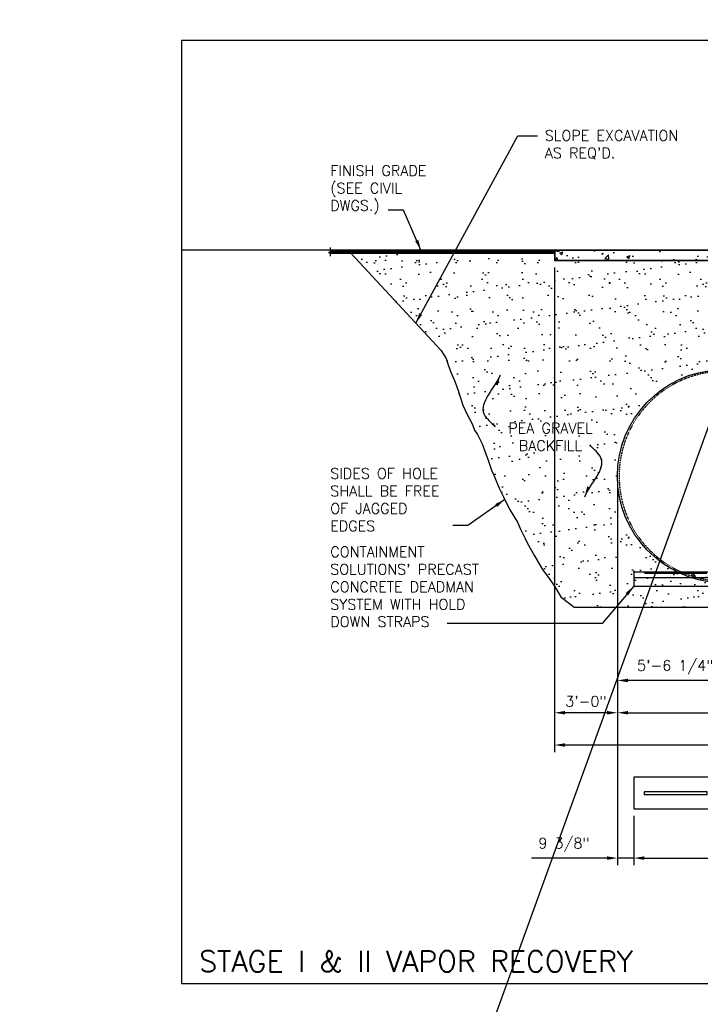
# Model space of a CAD drawing. Extents: x -169 to 6736, y -208 to 3022.
# Tile 525 of 656: x 5521 to 5911, y 552 to 1116. Entities that reach past the tile are written whole.
import ezdxf

# ---------------------------------------------------------------- set-up
doc = ezdxf.new("R2010")
doc.units = 0
doc.header["$MEASUREMENT"] = 0
doc.header["$PDSIZE"] = 1
doc.linetypes.add('HIDDEN3', pattern=[0.1875, 0.125, -0.0625])
doc.layers.get('0').update_dxf_attribs({"color": 255, "linetype": 'CONTINUOUS'})
doc.layers.get('DEFPOINTS').update_dxf_attribs({"linetype": 'CONTINUOUS'})
for name, color, linetype in [('CONCRETE-HATCH', 2, 'CONTINUOUS'), ('DIM', 3, 'CONTINUOUS'), ('FREEZE-LINES', 8, 'CONTINUOUS'), ('FREEZE-OUTLINE-TITLES', 60, 'CONTINUOUS'), ('PEAGRAVEL-HATCH', 3, 'CONTINUOUS'), ('TANK-ANCHOR', 4, 'CONTINUOUS'), ('TANK-HOLE', 5, 'CONTINUOUS'), ('TANK-SLAB', 6, 'CONTINUOUS'), ('TANK-UST', 5, 'CONTINUOUS'), ('TEXT', 3, 'CONTINUOUS')]:
    doc.layers.add(name, color=color, linetype=linetype)
doc.styles.add('SIMPLEX', font='simplex')
doc.dimstyles.new('DIM64', dxfattribs={"dimscale": 64, "dimtxt": 0.09375, "dimasz": 0.09375, "dimexe": 0.0625, "dimexo": 0.0625, "dimgap": 0.046875, "dimtad": 1, "dimdec": 4, "dimzin": 3, "dimdsep": 46, "dimlunit": 4, "dimtxsty": 'SIMPLEX', "dimcen": 0, "dimclrd": 256, "dimclre": 256, "dimclrt": 256, "dimadec": 0, "dimazin": 0, "dimtfac": 1, "dimtdec": 4, "dimtmove": 0, "dimatfit": 3, "dimfxl": 1, "dimfrac": 2, "dimtolj": 1, "dimtzin": 0, "dimarcsym": 0})

# ---------------------------------------------------------------- blocks, each defined once
blk = doc.blocks.new('*D50')
at = {"layer": 'DEFPOINTS', "color": 0, "transparency": 16777216}
for p in [(5863.15, 854.52), (6407.9, 854.52), (6407.9, 719.02)]:
    blk.add_point(p, dxfattribs=at)
at = {"layer": 'DIM', "lineweight": -2, "transparency": 16777216}
for p, q in [((5863.15, 850.52), (5863.15, 715.02)), ((6407.9, 850.52), (6407.9, 715.02)), ((5869.15, 719.02), (6401.9, 719.02))]:
    blk.add_line(p, q, dxfattribs=at)
at = {"layer": 'DIM', "transparency": 16777216}
for points in [[(5869.15, 720.02), (5869.15, 718.02), (5863.15, 719.02)], [(6401.9, 720.02), (6401.9, 718.02), (6407.9, 719.02)]]:
    blk.add_solid(points, dxfattribs=at)
at = {"layer": 'DIM', "transparency": 16777216, "insert": (6135.53, 726.59), "char_height": 6, "attachment_point": 5, "style": 'SIMPLEX'}
blk.add_mtext('\\A1;45\'-4 3/4" (TANK LENGTH)', dxfattribs=at)
blk = doc.blocks.new('*D59')
at = {"layer": 'DEFPOINTS', "color": 0, "transparency": 16777216}
for p in [(5863.15, 854.52), (5863.15, 737.52), (5929.4, 737.52)]:
    blk.add_point(p, dxfattribs=at)
at = {"layer": 'DIM', "lineweight": -2, "transparency": 16777216}
for p, q in [((5863.15, 850.52), (5863.15, 733.52)), ((5923.4, 737.52), (5869.15, 737.52))]:
    blk.add_line(p, q, dxfattribs=at)
at = {"layer": 'DIM', "transparency": 16777216}
for points in [[(5869.15, 738.52), (5869.15, 736.52), (5863.15, 737.52)], [(5923.4, 738.52), (5923.4, 736.52), (5929.4, 737.52)]]:
    blk.add_solid(points, dxfattribs=at)
at = {"layer": 'DIM', "transparency": 16777216, "insert": (5896.28, 745.09), "char_height": 6, "attachment_point": 5, "style": 'SIMPLEX'}
blk.add_mtext('\\A1;5\'-6 1/4"', dxfattribs=at)
blk = doc.blocks.new('*D61')
at = {"layer": 'DEFPOINTS', "color": 0, "transparency": 16777216}
for p in [(5827.15, 978.01), (6443.91, 978.3), (5827.15, 700.52)]:
    blk.add_point(p, dxfattribs=at)
at = {"layer": 'DIM', "lineweight": -2, "transparency": 16777216}
for p, q in [((5827.15, 974.01), (5827.15, 696.52)), ((6443.91, 974.3), (6443.91, 696.52)), ((6437.91, 700.52), (5833.15, 700.52))]:
    blk.add_line(p, q, dxfattribs=at)
at = {"layer": 'DIM', "transparency": 16777216}
for points in [[(5833.15, 701.52), (5833.15, 699.52), (5827.15, 700.52)], [(6437.91, 701.52), (6437.91, 699.52), (6443.91, 700.52)]]:
    blk.add_solid(points, dxfattribs=at)
at = {"layer": 'DIM', "transparency": 16777216, "insert": (6135.53, 708.09), "char_height": 6, "attachment_point": 5, "style": 'SIMPLEX'}
blk.add_mtext('\\A1;51\'-4 3/4" (F.V. TANK SLAB)', dxfattribs=at)
blk = doc.blocks.new('*D62')
at = {"layer": 'DEFPOINTS', "color": 0, "transparency": 16777216}
for p in [(5827.15, 978.01), (5827.15, 719.02), (5863.15, 719.02)]:
    blk.add_point(p, dxfattribs=at)
at = {"layer": 'DIM', "lineweight": -2, "transparency": 16777216}
for p, q in [((5827.15, 974.01), (5827.15, 715.02)), ((5857.15, 719.02), (5833.15, 719.02))]:
    blk.add_line(p, q, dxfattribs=at)
at = {"layer": 'DIM', "transparency": 16777216}
for points in [[(5833.15, 720.02), (5833.15, 718.02), (5827.15, 719.02)], [(5857.15, 720.02), (5857.15, 718.02), (5863.15, 719.02)]]:
    blk.add_solid(points, dxfattribs=at)
at = {"layer": 'DIM', "transparency": 16777216, "insert": (5845.15, 725.59), "char_height": 6, "attachment_point": 5, "style": 'SIMPLEX'}
blk.add_mtext('\\A1;3\'-0"', dxfattribs=at)
blk = doc.blocks.new('*D40')
at = {"layer": 'DEFPOINTS', "color": 0, "transparency": 16777216}
for p in [(5863.15, 850.52), (5872.51, 664.02), (5872.51, 635.77)]:
    blk.add_point(p, dxfattribs=at)
at = {"layer": 'DIM', "lineweight": -2, "transparency": 16777216}
for p, q in [((5863.15, 846.52), (5863.15, 631.77)), ((5872.51, 660.02), (5872.51, 631.77)), ((5857.15, 635.77), (5814.01, 635.77)), ((5872.51, 635.77), (5863.15, 635.77)), ((5878.51, 635.77), (5884.51, 635.77))]:
    blk.add_line(p, q, dxfattribs=at)
at = {"layer": 'DIM', "transparency": 16777216}
for points in [[(5857.15, 636.77), (5857.15, 634.77), (5863.15, 635.77)], [(5878.51, 636.77), (5878.51, 634.77), (5872.51, 635.77)]]:
    blk.add_solid(points, dxfattribs=at)
at = {"layer": 'DIM', "transparency": 16777216, "insert": (5832.58, 643.34), "char_height": 6, "attachment_point": 5, "style": 'SIMPLEX'}
blk.add_mtext('\\A1;9 3/8"', dxfattribs=at)
blk = doc.blocks.new('*D41')
at = {"layer": 'DEFPOINTS', "color": 0, "transparency": 16777216}
for p in [(5872.51, 635.77), (6394.51, 635.77), (6394.51, 635.77)]:
    blk.add_point(p, dxfattribs=at)
at = {"layer": 'DIM', "lineweight": -2, "transparency": 16777216}
blk.add_line((5878.51, 635.77), (6388.51, 635.77), dxfattribs=at)
at = {"layer": 'DIM', "transparency": 16777216}
for points in [[(5878.51, 636.77), (5878.51, 634.77), (5872.51, 635.77)], [(6388.51, 636.77), (6388.51, 634.77), (6394.51, 635.77)]]:
    blk.add_solid(points, dxfattribs=at)
at = {"layer": 'DIM', "transparency": 16777216, "insert": (6133.51, 642.34), "char_height": 6, "attachment_point": 5, "style": 'SIMPLEX'}
blk.add_mtext('\\A1;43\'-6"', dxfattribs=at)

msp = doc.modelspace()

# ---------------------------------------------------------------- hatches: boundary and pattern name
at = {"layer": 'CONCRETE-HATCH'}
h = msp.add_hatch(dxfattribs=at)
h.set_pattern_fill('AR-CONC', color=256, scale=2.67, style=0)
h.set_pattern_definition([(50, (5827.435, 978.296), (19.1508, -1.6755), [2.0025, -22.0275]), (355, (5827.435, 978.296), (-3.7047, 20.0835), [1.602, -17.622]), (100.451, (5829.031, 978.156), (15.4462, 18.408), [1.702, -18.7205]), (46.184, (5827.435, 983.636), (28.4953, -4.4194), [3.004, -33.041]), (96.636, (5829.81, 983.268), (24.9555, 26.009), [2.553, -28.081]), (351.184, (5827.435, 983.636), (24.9555, 26.009), [2.403, -26.433]), (21, (5830.105, 982.301), (15.9374, -10.75), [2.0025, -22.0275]), (326, (5830.105, 982.3), (6.4965, 19.3615), [1.602, -17.622]), (71.451, (5831.434, 981.405), (22.434, 8.6116), [1.702, -18.7205]), (37.5, (5827.4355, 978.296), (0.32467, 8.88827), [0, -17.4084, 0, -17.889, 0, -17.68875]), (7.5, (5827.435, 978.296), (7.02396, 10.5308), [0, -10.1994, 0, -17.0079, 0, -6.74175]), (327.5, (5821.4814, 978.296), (14.25306, -0.6022), [0, -6.675, 0, -20.826, 0, -27.6345]), (317.5, (5818.811, 978.296), (15.5711, 2.6728), [0, -8.6775, 0, -13.8306, 0, -19.6245])])
h.paths.add_polyline_path([(5939.95546, 985.22941), (5927.98792, 983.73346), (5827.43547, 983.73346), (5827.43547, 978.29596), (5940.90567, 978.29596), (5941.24635, 981.73519), (5939.77234, 981.73519)])
at = {"layer": 'CONCRETE-HATCH', "linetype": 'Continuous'}
h = msp.add_hatch(dxfattribs=at)
h.set_pattern_fill('AR-CONC', color=256, scale=2.67, style=0)
h.set_pattern_definition([(130, (6307.37, 658.424), (-19.15085, -1.6755), [2.0025, -22.0275]), (185, (6307.37, 658.424), (3.7047, 20.0835), [1.602, -17.622]), (79.5486, (6305.773, 658.284), (-15.4462, 18.408), [1.7019, -18.7205]), (133.816, (6307.37, 663.764), (-28.4953, -4.4194), [3.0038, -33.0412]), (83.3644, (6304.995, 663.396), (-24.9555, 26.009), [2.5528, -28.0807]), (188.816, (6307.37, 663.764), (-24.9555, 26.009), [2.403, -26.433]), (159, (6304.7, 662.429), (-15.9374, -10.7499), [2.0025, -22.0275]), (214, (6304.7, 662.429), (-6.4965, 19.3615), [1.602, -17.622]), (108.5486, (6303.371, 661.533), (-22.43394, 8.6116), [1.7019, -18.7205]), (142.5, (6307.3694, 658.424), (-0.32467, 8.88827), [0, -17.4084, 0, -17.889, 0, -17.68875]), (172.5, (6307.369, 658.424), (-7.02396, 10.5308), [0, -10.1994, 0, -17.0079, 0, -6.74175]), (212.5, (6313.3235, 658.424), (-14.25306, -0.60222), [0, -6.675, 0, -20.826, 0, -27.6345]), (222.5, (6315.993, 658.424), (-15.57107, 2.6728), [0, -8.6775, 0, -13.8306, 0, -19.6245])])
h.paths.add_polyline_path([(5871.52922, 791.52328), (6135.52922, 791.52328), (6135.52922, 799.52328), (5871.52922, 799.52328)])
at = {"layer": 'PEAGRAVEL-HATCH'}
h = msp.add_hatch(dxfattribs=at)
h.set_pattern_fill('AR-SAND', color=256, scale=7.5, style=0)
h.set_pattern_definition([(37.5, (5710.771, 978.015), (-0.4725, 14.4512), [0, -11.4, 0, -12.75, 0, -12.1875]), (7.5, (5710.77, 978.015), (13.2733, 21.166), [0, -6.15, 0, -10.275, 0, -3.9375]), (327.5, (5701.546, 978.015), (23.3561, 0.0424), [0, -3.75, 0, -13.5, 0, -17.625]), (317.5, (5701.546, 978.015), (22.546, 6.5826), [0, -1.875, 0, -8.85, 0, -10.125])])
h.paths.add_polyline_path([(5827.15422, 978.01471), (5827.15422, 982.01471), (5710.77062, 982.01471), (5714.59891, 978.01471)])
h = msp.add_hatch(dxfattribs=at)
h.set_pattern_fill('AR-SAND', color=256, scale=7.5, style=0)
h.set_pattern_definition([(37.5, (5714.467, 854.523), (-0.47245, 14.4512), [0, -11.4, 0, -12.75, 0, -12.1875]), (7.5, (5714.467, 854.523), (13.2733, 21.166), [0, -6.15, 0, -10.275, 0, -3.9375]), (327.5, (5705.242, 854.523), (23.3561, 0.04244), [0, -3.75, 0, -13.5, 0, -17.625]), (317.5, (5705.242, 854.523), (22.546, 6.5826), [0, -1.875, 0, -8.85, 0, -10.125])])
h.paths.add_polyline_path([(5863.15422, 978.01471), (5827.15422, 978.01471), (5714.46681, 978.01471), (5761.98497, 926.67367), (5765.14696, 921.94331), (5766.18368, 918.26414), (5767.79059, 914.05937), (5769.86403, 909.32901), (5771.9893, 903.54745), (5774.63293, 895.13792), (5777.22472, 889.88196), (5779.50703, 885.73274), (5780.38671, 883.57481), (5781.42343, 880.94683), (5783.03034, 878.31885), (5785.67397, 873.06289), (5787.22904, 868.85813), (5789.15169, 863.7034), (5791.04047, 857.87883), (5792.36252, 855.11144), (5792.60406, 854.52328), (5863.15422, 854.52328)])
h.paths.add_polyline_path([(5795.34533, 867.55102), (5854.34533, 867.55102), (5854.34533, 886.55102), (5795.34533, 886.55102)], flags=24)
h = msp.add_hatch(dxfattribs=at)
h.set_pattern_fill('AR-SAND', color=256, scale=7.5, style=0)
h.set_pattern_definition([(37.5, (5863.154, 854.523), (-0.47245, 14.4512), [0, -11.4, 0, -12.75, 0, -12.1875]), (7.5, (5863.154, 854.523), (13.2733, 21.166), [0, -6.15, 0, -10.275, 0, -3.9375]), (327.5, (5853.929, 854.523), (23.3561, 0.0424), [0, -3.75, 0, -13.5, 0, -17.625]), (317.5, (5853.93, 854.523), (22.546, 6.5826), [0, -1.875, 0, -8.85, 0, -10.125])])
edge = h.paths.add_edge_path()
edge.add_line((5946.16099, 969.98346), (5940.27073, 969.98346))
edge.add_line((5940.27073, 969.98346), (5940.08225, 969.98346))
edge.add_line((5940.08225, 969.98346), (5940.87781, 978.01471))
edge.add_line((5940.87781, 978.01471), (5863.15422, 978.01471))
edge.add_line((5863.15422, 978.01471), (5863.15422, 854.52328))
edge.add_arc((5924.22089, 854.52328), 61.06667, 92.6775035, 180, ccw=False)
edge.add_line((5921.36821, 915.52328), (5925.90422, 915.52328))
edge.add_line((5925.90422, 915.52328), (5926.90422, 917.52328))
edge.add_line((5926.90422, 917.52328), (5931.90422, 917.52328))
edge.add_line((5931.90422, 917.52328), (5932.90422, 915.52328))
edge.add_line((5932.90422, 915.52328), (5940.70422, 915.52328))
edge.add_line((5940.70422, 915.52328), (5940.70422, 919.80969))
edge.add_line((5940.70422, 919.80969), (5940.57077, 919.80969))
edge.add_arc((5940.57077, 920.05969), 0.25, 180, 270, ccw=False)
edge.add_line((5940.32077, 920.05969), (5940.32077, 920.45804))
edge.add_line((5940.32077, 920.45804), (5939.58424, 921.77328))
edge.add_line((5939.58424, 921.77328), (5939.82077, 921.77328))
edge.add_line((5939.82077, 921.77328), (5940.70424, 921.77328))
edge.add_line((5940.70424, 921.77328), (5940.70424, 922.77328))
edge.add_arc((5940.45424, 922.77328), 0.25, 0, 90)
edge.add_line((5940.45424, 923.02328), (5940.45424, 926.03839))
edge.add_line((5940.45424, 926.03839), (5939.96152, 926.03839))
edge.add_line((5939.96152, 926.03839), (5939.96152, 927.27589))
edge.add_line((5939.96152, 927.27589), (5938.87861, 927.27589))
edge.add_line((5938.87861, 927.27589), (5938.87861, 927.31796))
edge.add_line((5938.87861, 927.31796), (5938.38361, 927.31796))
edge.add_line((5938.38361, 927.31796), (5938.32174, 927.30394))
edge.add_line((5938.32174, 927.30394), (5938.32174, 927.27589))
edge.add_line((5938.32174, 927.27589), (5938.13611, 927.27589))
edge.add_line((5938.13611, 927.27589), (5938.13611, 927.31796))
edge.add_line((5938.13611, 927.31796), (5937.64111, 927.31796))
edge.add_line((5937.64111, 927.31796), (5937.57924, 927.30394))
edge.add_line((5937.57924, 927.30394), (5937.57924, 927.27589))
edge.add_line((5937.57924, 927.27589), (5937.45549, 927.27589))
edge.add_line((5937.45549, 927.27589), (5937.45549, 927.5962))
edge.add_line((5937.45549, 927.5962), (5926.99124, 927.5962))
edge.add_ellipse((5927.06787, 928.1912), major_axis=(0, -0.595), ratio=0.479200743, start_angle=180, end_angle=360, ccw=False)
edge.add_ellipse((5927.06787, 929.3812), major_axis=(0, -0.595), ratio=0.479200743, start_angle=-180, end_angle=0)
edge.add_ellipse((5927.06787, 929.3812), major_axis=(0, -0.595), ratio=0.479200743, start_angle=0, end_angle=180)
edge.add_line((5927.06787, 929.9762), (5937.45549, 929.9762))
edge.add_line((5937.45549, 929.9762), (5937.45549, 930.29651))
edge.add_line((5937.45549, 930.29651), (5937.64111, 930.29651))
edge.add_line((5937.64111, 930.29651), (5937.64111, 929.9762))
edge.add_line((5937.64111, 929.9762), (5938.13611, 929.9762))
edge.add_line((5938.13611, 929.9762), (5938.13611, 930.29651))
edge.add_line((5938.13611, 930.29651), (5938.38361, 930.29651))
edge.add_line((5938.38361, 930.29651), (5938.38361, 929.9762))
edge.add_line((5938.38361, 929.9762), (5938.87861, 929.9762))
edge.add_line((5938.87861, 929.9762), (5938.87861, 930.29651))
edge.add_line((5938.87861, 930.29651), (5939.96152, 930.29651))
edge.add_line((5939.96152, 930.29651), (5939.96152, 931.53401))
edge.add_line((5939.96152, 931.53401), (5940.45424, 931.53401))
edge.add_line((5940.45424, 931.53401), (5940.45424, 932.52282))
edge.add_line((5940.45424, 932.52282), (5939.83549, 932.52282))
edge.add_line((5939.83549, 932.52282), (5939.83549, 933.42001))
edge.add_line((5939.83549, 933.42001), (5939.71174, 933.42001))
edge.add_line((5939.71174, 933.42001), (5939.71174, 933.8329))
edge.add_line((5939.71174, 933.8329), (5939.13922, 933.87293))
edge.add_line((5939.13922, 933.87293), (5939.13922, 933.91464))
edge.add_line((5939.13922, 933.91464), (5938.64422, 933.91464))
edge.add_line((5938.64422, 933.91464), (5938.58235, 933.89929))
edge.add_line((5938.58235, 933.89929), (5938.58235, 933.8686))
edge.add_line((5938.58235, 933.8686), (5938.4586, 933.8686))
edge.add_line((5938.4586, 933.8686), (5938.4586, 934.26579))
edge.add_line((5938.4586, 934.26579), (5927.06787, 934.26579))
edge.add_ellipse((5927.06787, 934.51579), major_axis=(0, -0.25), ratio=0.479200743, start_angle=180, end_angle=360, ccw=False)
edge.add_ellipse((5927.06787, 935.01579), major_axis=(0, 0.25), ratio=0.479200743, start_angle=0, end_angle=180, ccw=False)
edge.add_line((5927.06787, 935.26579), (5938.4586, 935.26579))
edge.add_line((5938.4586, 935.26579), (5938.4586, 935.66298))
edge.add_line((5938.4586, 935.66298), (5938.64422, 935.66298))
edge.add_line((5938.64422, 935.66298), (5938.64422, 935.26579))
edge.add_line((5938.64422, 935.26579), (5939.13922, 935.26579))
edge.add_line((5939.13922, 935.26579), (5939.13922, 935.65865))
edge.add_line((5939.13922, 935.65865), (5939.71174, 935.69869))
edge.add_line((5939.71174, 935.69869), (5939.71174, 936.11157))
edge.add_line((5939.71174, 936.11157), (5939.83549, 937.00876))
edge.add_line((5939.83549, 937.00876), (5940.45424, 937.00876))
edge.add_line((5940.45424, 937.00876), (5940.45424, 942.02096))
edge.add_arc((5940.45424, 942.27096), 0.25, 270, 360)
edge.add_line((5940.70424, 942.27096), (5940.70424, 943.80737))
edge.add_line((5940.70424, 943.80737), (5940.57079, 943.80737))
edge.add_arc((5940.57079, 944.05737), 0.25, 180, 270, ccw=False)
edge.add_line((5940.32079, 944.05737), (5940.32079, 944.45572))
edge.add_line((5940.32079, 944.45572), (5939.58425, 945.77096))
edge.add_line((5939.58425, 945.77096), (5939.82079, 945.77096))
edge.add_line((5939.82079, 945.77096), (5940.70424, 945.77096))
edge.add_line((5940.70424, 945.77096), (5940.70424, 957.71641))
edge.add_arc((5942.40424, 957.71641), 1.7, 105.5631391, 180, ccw=False)
edge.add_arc((6000.07495, 832.27575), 139.74129, 112.6955788, 114.5798006, ccw=False)
edge.add_line((5946.15789, 961.19658), (5946.16099, 969.98346))
h.paths.add_polyline_path([(5939.12932, 935.82484), (5939.01052, 935.82484, -1), (5938.77292, 935.82484), (5938.65412, 935.82484, -1)], flags=16)
h.paths.add_polyline_path([(5938.99468, 935.82484, -1), (5938.78876, 935.82484, -1)], flags=0)
h.paths.add_polyline_path([(5938.12621, 930.46233), (5938.00741, 930.46233, -1), (5937.76981, 930.46233), (5937.65101, 930.46233, -1)], flags=16)
h.paths.add_polyline_path([(5937.99157, 930.46233, -1), (5937.78565, 930.46233, -1)], flags=0)
h.paths.add_polyline_path([(5938.86871, 930.46233), (5938.74991, 930.46233, -1), (5938.51231, 930.46233), (5938.39351, 930.46233, -1)], flags=16)
h.paths.add_polyline_path([(5938.73407, 930.46233, -1), (5938.52815, 930.46233, -1)], flags=0)
h = msp.add_hatch(dxfattribs=at)
h.set_pattern_fill('AR-SAND', color=256, scale=7.5, style=0)
h.set_pattern_definition([(37.5, (5792.604, 779.528), (-0.4725, 14.4512), [0, -11.4, 0, -12.75, 0, -12.1875]), (7.5, (5792.604, 779.528), (13.2733, 21.166), [0, -6.15, 0, -10.275, 0, -3.9375]), (327.5, (5783.379, 779.528), (23.356, 0.0424), [0, -3.75, 0, -13.5, 0, -17.625]), (317.5, (5783.38, 779.528), (22.546, 6.5826), [0, -1.875, 0, -8.85, 0, -10.125])])
h.paths.add_polyline_path([(5863.15422, 854.52328), (5792.60406, 854.52328), (5794.07138, 850.95033), (5795.447, 847.60977), (5797.96884, 842.76425), (5801.43207, 835.70805), (5805.91603, 828.14009), (5807.75605, 824.14494), (5810.34784, 818.88898), (5811.4364, 816.261), (5815.62968, 808.90491), (5820.35217, 801.01872), (5824.06536, 795.83067), (5827.14825, 791.52328), (5830.78856, 785.39639), (5838.41513, 779.52781), (5863.15422, 779.52782)])
h = msp.add_hatch(dxfattribs=at)
h.set_pattern_fill('AR-SAND', color=256, scale=7.5, style=0)
h.set_pattern_definition([(37.5, (5863.154, 779.528), (-0.47245, 14.4512), [0, -11.4, 0, -12.75, 0, -12.1875]), (7.5, (5863.154, 779.528), (13.2733, 21.1661), [0, -6.15, 0, -10.275, 0, -3.9375]), (327.5, (5853.929, 779.528), (23.35606, 0.04244), [0, -3.75, 0, -13.5, 0, -17.625]), (317.5, (5853.93, 779.528), (22.546, 6.5826), [0, -1.875, 0, -8.85, 0, -10.125])])
h.paths.add_polyline_path([(5863.15422, 854.52328), (5863.15422, 779.52782), (5929.40422, 779.52784), (5929.40422, 791.52328), (5926.90422, 791.52328), (5871.52922, 791.52328), (5871.52922, 799.52328), (5897.6853, 799.52328, -0.287899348)])
h.paths.add_polyline_path([(5995.40422, 791.52328), (5992.90422, 791.52328), (5929.40422, 791.52328), (5929.40422, 779.52784), (5995.40422, 779.52787)])
h.paths.add_polyline_path([(6011.90427, 791.52328), (6009.40422, 791.52328), (5995.40422, 791.52328), (5995.40422, 779.52787), (6011.90427, 779.52787)])
h.paths.add_polyline_path([(6031.90418, 791.52328), (6029.40422, 791.52328), (6011.90427, 791.52328), (6011.90427, 779.52787), (6031.90418, 779.52788)])
h.paths.add_polyline_path([(6081.40422, 791.52328), (6078.90422, 791.52328), (6031.90418, 791.52328), (6031.90418, 779.52788), (6081.40422, 779.5279)])
at = {"layer": 'TANK-SLAB'}
msp.add_hatch(color=256, dxfattribs=at).paths.add_polyline_path([(5939.95546, 985.22941), (5939.97041, 985.51471), (5927.97041, 984.01471), (5827.15422, 984.01471), (5827.15422, 978.01471), (5940.87781, 978.01471), (5940.90567, 978.29596), (5827.43547, 978.29596), (5827.43547, 983.73346), (5927.98792, 983.73346)])

# ---------------------------------------------------------------- linework, layer by layer
msp.add_line((6687.88429, 3022.44729), (5520.94334, -208.37778))
at = {"layer": 'FREEZE-LINES', "linetype": 'Continuous'}
msp.add_line((6657.53241, 984.01471), (5613.53241, 984.01471), dxfattribs=at)
at = {"layer": 'FREEZE-OUTLINE-TITLES', "linetype": 'Continuous'}
msp.add_lwpolyline([(6657.53241, 1104.01471), (5613.53241, 1104.01471), (5613.53241, 564.00736), (6657.53241, 564.00736)], close=True, dxfattribs=at)
at = {"layer": 'TANK-ANCHOR', "color": 1}
msp.add_line((5872.51007, 796.52328), (6046.51007, 796.52328), dxfattribs=at)
at = {"layer": 'TANK-ANCHOR'}
for points in [[(5872.51007, 791.52328), (6046.51007, 791.52328), (6046.51007, 799.52328), (5872.51007, 799.52328)], [(6046.51007, 682.02328), (5872.51007, 682.02328), (5872.51007, 664.02328), (6046.51007, 664.02328)]]:
    msp.add_lwpolyline(points, close=True, dxfattribs=at)
at = {"layer": 'TANK-ANCHOR', "color": 3, "const_width": 1}
msp.add_lwpolyline([(5914.51007, 799.02328), (5878.51007, 799.02328)], dxfattribs=at)
at = {"layer": 'TANK-ANCHOR', "color": 7}
msp.add_lwpolyline([(5914.51007, 672.27328), (5914.51007, 673.77328), (5878.51007, 673.77328), (5878.51007, 672.27328)], close=True, dxfattribs=at)
at = {"layer": 'TANK-HOLE', "linetype": 'Continuous'}
msp.add_lwpolyline([(5710.76465, 982.01471), (5761.98497, 926.67367), (5765.14696, 921.94331), (5766.18368, 918.26414), (5767.79059, 914.05937), (5769.86403, 909.32901), (5771.9893, 903.54745), (5774.63293, 895.13792), (5777.22472, 889.88196), (5779.50703, 885.73274), (5780.38671, 883.57481), (5781.42343, 880.94683), (5783.03034, 878.31885), (5785.67397, 873.06289), (5787.22904, 868.85813), (5789.15169, 863.7034), (5791.04047, 857.87883), (5792.36252, 855.11144), (5794.07138, 850.95033), (5795.447, 847.60977), (5797.96884, 842.76425), (5801.43207, 835.70805), (5805.91603, 828.14009), (5807.75605, 824.14494), (5810.34784, 818.88898), (5811.4364, 816.261), (5815.62968, 808.90491), (5820.35217, 801.01872), (5824.06536, 795.83067), (5827.14825, 791.52328), (5830.78856, 785.39639), (5838.41513, 779.52781), (6388.02234, 779.528)], dxfattribs=at)
at = {"layer": 'TANK-SLAB', "color": 7}
for p, q in [((5827.15422, 982.60846), (5697.81529, 982.60846)), ((5827.15422, 982.88971), (5698.47023, 982.88971)), ((5827.15422, 982.32721), (5698.49118, 982.32721)), ((5827.15422, 984.01471), (5698.77062, 984.01471)), ((5827.43547, 982.01471), (5698.77062, 982.01471)), ((5827.15422, 983.73346), (5698.97497, 983.73346)), ((5827.15422, 983.17096), (5699.14612, 983.17096)), ((5827.15422, 983.45221), (5699.65086, 983.45221))]:
    msp.add_line(p, q, dxfattribs=at)
at = {"layer": 'TANK-SLAB', "linetype": 'Continuous'}
msp.add_lwpolyline([(5698.77062, 985.51471), (5698.77062, 983.8185), (5699.73644, 983.4166), (5697.80481, 982.61282), (5698.77062, 982.21093), (5698.77062, 980.51471)], dxfattribs=at)
at = {"layer": 'TANK-SLAB'}
for points in [[(5939.97041, 985.51471), (5927.97041, 984.01471), (5827.15422, 984.01471), (5827.15422, 978.01471), (5940.87781, 978.01471)], [(5939.95546, 985.22941), (5927.98792, 983.73346), (5827.43547, 983.73346), (5827.43547, 978.29596), (5940.90567, 978.29596)]]:
    msp.add_lwpolyline(points, dxfattribs=at)
at = {"layer": 'TANK-UST'}
msp.add_lwpolyline([(5925.90422, 793.52328), (5921.36821, 793.52328, -0.9543276), (5921.36821, 915.52328), (5925.90422, 915.52328)], format="xyb", dxfattribs=at)
at = {"layer": 'TANK-UST', "color": 2, "linetype": 'HIDDEN3'}
msp.add_lwpolyline([(5921.39167, 914.52328, 0.9539575), (5921.39167, 794.52328)], format="xyb", dxfattribs=at)

# ---------------------------------------------------------------- texts
at = {"layer": 'FREEZE-OUTLINE-TITLES', "linetype": 'Continuous', "insert": (5623.65137, 570.58992), "char_height": 12, "attachment_point": 7, "style": 'SIMPLEX'}
msp.add_mtext('\\A1;STAGE I & II VAPOR RECOVERY ', dxfattribs=at)
at = {"layer": 'TEXT', "char_height": 6, "style": 'SIMPLEX'}
for s, insert, width, attachment_point in [("SLOPE EXCAVATION AS REQ'D.", (5821.60454, 1052.65163), 90.2159827, 1), ('FINISH GRADE (SEE CIVIL DWGS.)', (5698.77062, 1032.54678), 72.4523901, 1), ('PEA GRAVEL BACKFILL', (5824.84533, 877.05102), 63.7671022, 5), ('SIDES OF HOLE SHALL BE FREE OF JAGGED EDGES', (5698.77062, 859.03088), 68.971409, 1), ("CONTAINMENT SOLUTIONS' PRECAST CONCRETE DEADMAN SYSTEM WITH HOLD DOWN STRAPS", (5698.77062, 814.15999), 104.1231054, 1)]:
    msp.add_mtext(s, dxfattribs=dict(at, insert=insert, width=width, attachment_point=attachment_point))

# ---------------------------------------------------------------- dimensions: what is measured, and where the dimension line sits
at = {"layer": 'DIM'}
for base, p1, p2, text, picture, middle in [((5827.15422, 700.52328), (6443.9106, 978.29596), (5827.15422, 978.01471), '<> (F.V. TANK SLAB)', '*D61', (6135.53241, 708.09471)), ((6407.90442, 719.02328), (5863.15442, 854.52328), (6407.90442, 854.52328), '<> (TANK LENGTH)', '*D50', (6135.52942, 726.59471))]:
    dim = msp.add_linear_dim(base=base, p1=p1, p2=p2, angle=180, text=text, dimstyle='DIM64', dxfattribs=at)
    dim.commit()
    dim.dimension.update_dxf_attribs({"geometry": picture, "text_midpoint": middle})
dim = msp.add_linear_dim(base=(5827.15442, 719.02328), p1=(5863.15442, 719.02328), p2=(5827.15442, 978.01471), angle=180, dimstyle='DIM64', dxfattribs=at)
dim.commit()
dim.dimension.update_dxf_attribs({"geometry": '*D62', "text_midpoint": (5845.15442, 725.59471)})
at = {"layer": 'DIM', "color": 1}
dim = msp.add_linear_dim(base=(5863.15422, 737.52328), p1=(5929.40422, 737.52328), p2=(5863.15422, 854.52328), angle=180, dimstyle='DIM64', dxfattribs=at)
dim.commit()
dim.dimension.update_dxf_attribs({"geometry": '*D59', "text_midpoint": (5896.27922, 745.09471)})
at = {"layer": 'DIM'}
dim = msp.add_linear_dim(base=(5872.510072, 635.773277), p1=(5863.154224, 850.523277), p2=(5872.510072, 664.023277), dimstyle='DIM64', dxfattribs=at)
dim.commit()
dim.dimension.update_dxf_attribs({"geometry": '*D40', "text_midpoint": (5832.582795, 635.773277), "dimtype": 160})
dim = msp.add_linear_dim(base=(6394.51007, 635.77328), p1=(5872.51007, 635.77328), p2=(6394.51007, 635.77328), dimstyle='DIM64', dxfattribs=at)
dim.commit()
dim.dimension.update_dxf_attribs({"geometry": '*D41', "text_midpoint": (6133.51007, 642.34471)})

# ---------------------------------------------------------------- leaders
at = {"layer": 'TEXT'}
for points in [[(5747.68605, 942.12295), (5806.18439, 1049.45295), (5817.4802, 1049.45295)], [(5750.68724, 984.01471), (5740.64322, 1006.89987), (5731.8968, 1006.89987)], [(5798.73177, 841.2098), (5777.46354, 826.30211), (5768.88366, 826.30211)], [(5872.51007, 791.52328), (5854.46774, 770.19983), (5765.69685, 770.19983)]]:
    msp.add_leader(points, dimstyle='DIM64', dxfattribs=at)
at = {"layer": 'TEXT', "path_type": 1}
for points in [[(5796.05453, 912.4729), (5786.73998, 890.14981), (5793.16576, 882.76114)], [(5844.45927, 842.72923), (5853.77382, 865.05232), (5847.34804, 872.44099)]]:
    msp.add_leader(points, dimstyle='DIM64', override={"dimgap": 0.0625, "dimtad": 0}, dxfattribs=at)

doc.saveas('drawing.dxf')
